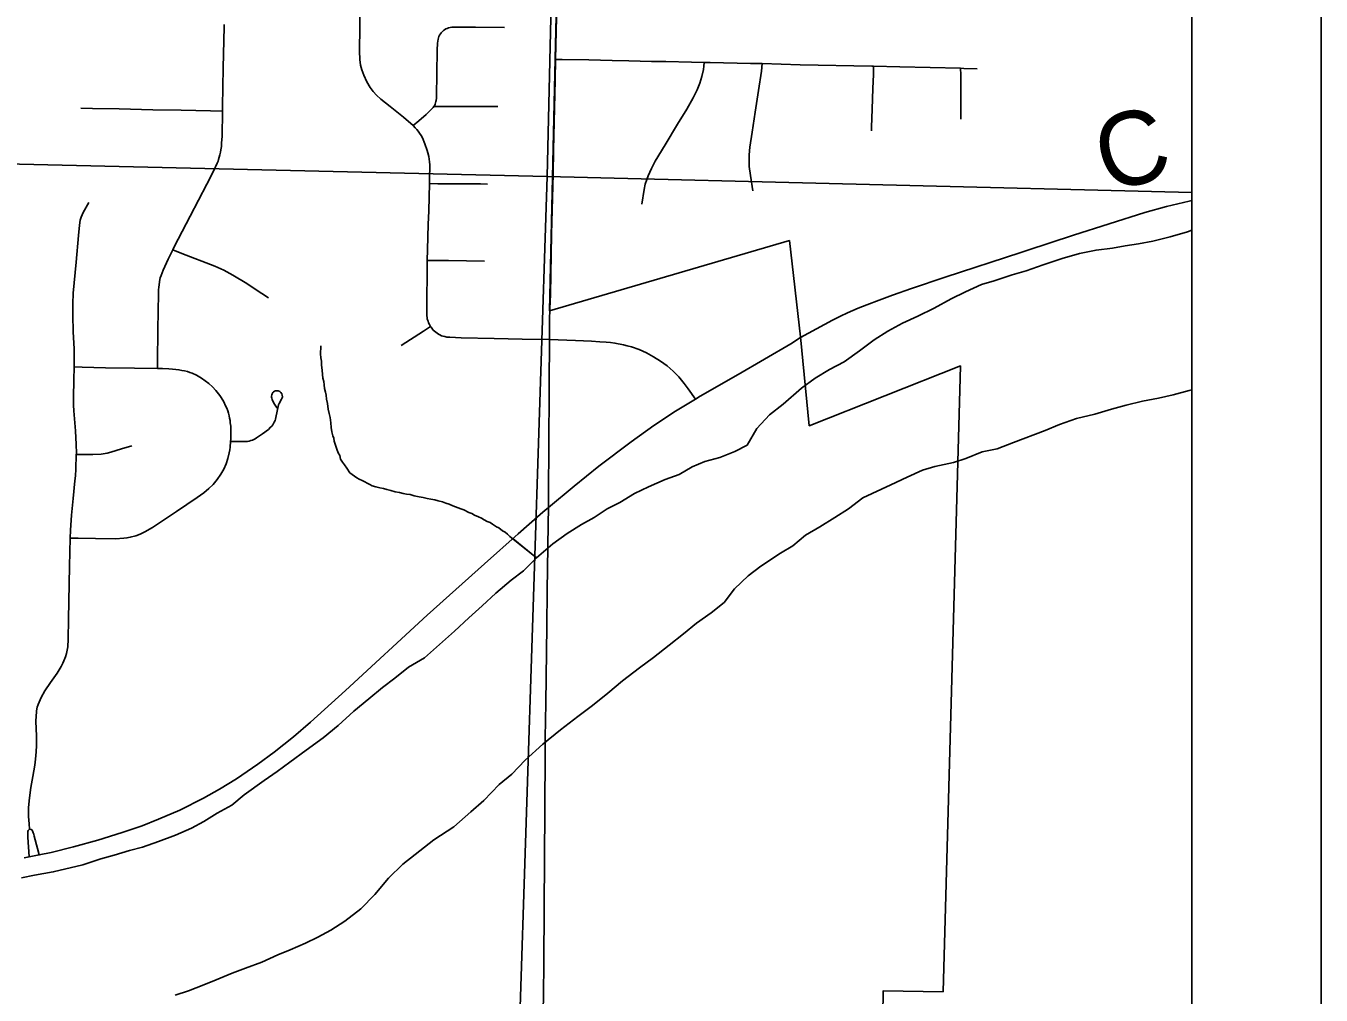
# Model space of a CAD drawing. Extents: x 0 to 34, y 0 to 22.
# Drawn here: x 7.999 to 9, y 18.726 to 19.475 of the extents above; entities that cross this region are included whole.
import ezdxf

# ---------------------------------------------------------------- set-up
doc = ezdxf.new("R2010")
doc.units = 0
for name, color, linetype in [('Default', 7, 'Continuous'), ('GM_X_City_Street', 7, 'Continuous'), ('GM_X_County_Road', 7, 'Continuous'), ('GM_X_County_Road_Text', 7, 'Continuous'), ('GM_X_Major_River', 7, 'Continuous'), ('GM_X_Minor_River', 7, 'Continuous'), ('GM_X_Section', 7, 'Continuous'), ('GM_X_State_Route', 7, 'Continuous'), ('GM_X_Township_Road', 7, 'Continuous'), ('SH_Data', 7, 'Continuous')]:
    doc.layers.add(name, color=color, linetype=linetype)

msp = doc.modelspace()

# ---------------------------------------------------------------- linework, layer by layer
at = {"layer": 'Default'}
for points in [[(8.9, 19.3466), (8.9, 20.3497), (8.425, 20.3637), (8.4018, 19.3591)], [(8.9, 18.3442), (8.9, 19.3466), (8.4018, 19.3591), (8.3692, 18.3604)]]:
    msp.add_lwpolyline(points, close=True, dxfattribs=at)
msp.add_lwpolyline([(8.6563, 18.3523), (8.6614, 18.7295), (8.7078, 18.7288), (8.7212, 19.2126), (8.6044, 19.1663), (8.5975, 19.235), (8.589, 19.3095), (8.4035, 19.2552), (8.408, 19.4499), (8.41, 19.5379), (8.4107, 19.5693), (8.4177, 19.8662), (8.1092, 19.8726), (8.1117, 19.9804)], dxfattribs=at)
at = {"layer": 'GM_X_City_Street'}
for points in [[(8.4035, 19.233), (8.3824, 19.2332), (8.3607, 19.2337), (8.3352, 19.2342), (8.3264, 19.2347), (8.3243, 19.2349), (8.3226, 19.2352), (8.3213, 19.2355), (8.3201, 19.2359), (8.3188, 19.2365), (8.3177, 19.2371), (8.3156, 19.2386), (8.3136, 19.2403), (8.312, 19.2424), (8.3116, 19.243), (8.3112, 19.2436), (8.3107, 19.2446), (8.3101, 19.2459), (8.3097, 19.2471), (8.3093, 19.2482), (8.3091, 19.249), (8.309, 19.25), (8.3088, 19.2512), (8.3088, 19.2528), (8.3087, 19.2628), (8.309, 19.2851), (8.3091, 19.294), (8.3093, 19.3026), (8.3098, 19.3218), (8.3102, 19.3324), (8.3107, 19.3535), (8.3108, 19.3585), (8.3111, 19.3659), (8.3111, 19.368), (8.3109, 19.3702), (8.3106, 19.3724), (8.3103, 19.3744), (8.3096, 19.3773), (8.3091, 19.3791), (8.3073, 19.3843), (8.3053, 19.3888), (8.3043, 19.3906), (8.3031, 19.3924), (8.3021, 19.3939), (8.301, 19.3953), (8.2997, 19.3967), (8.2981, 19.3983), (8.2906, 19.4049), (8.2804, 19.413), (8.2731, 19.4188), (8.2698, 19.4218), (8.2672, 19.4246), (8.265, 19.4277), (8.2624, 19.4321), (8.26, 19.4372), (8.2584, 19.4414), (8.2575, 19.4451), (8.2569, 19.4495), (8.2567, 19.4558), (8.257, 19.4747), (8.2573, 19.492)], [(8.1005, 19.2106), (8.1006, 19.2177), (8.1009, 19.2384), (8.1011, 19.2569), (8.1013, 19.2662), (8.1013, 19.27), (8.1014, 19.2717), (8.1015, 19.2731), (8.1021, 19.2775), (8.1024, 19.2793), (8.1027, 19.2807), (8.1033, 19.2825), (8.1049, 19.2866), (8.1087, 19.2952), (8.1123, 19.3023), (8.1135, 19.3046), (8.1258, 19.3283), (8.1387, 19.3531), (8.1439, 19.363), (8.1466, 19.3692), (8.1473, 19.3709), (8.1477, 19.3722), (8.1482, 19.3738), (8.1488, 19.3758), (8.1493, 19.3779), (8.1495, 19.3795), (8.1497, 19.3809), (8.1499, 19.3822), (8.1501, 19.3849), (8.1504, 19.39), (8.1507, 19.4095), (8.1508, 19.4131), (8.1512, 19.4429), (8.152, 19.4746), (8.1521, 19.4764)], [(8.2981, 19.3983), (8.3026, 19.402), (8.3083, 19.4069), (8.3119, 19.4104), (8.3136, 19.4124), (8.3142, 19.4131), (8.3148, 19.4141), (8.3152, 19.415), (8.3155, 19.4159), (8.3157, 19.4169), (8.3159, 19.4178), (8.3161, 19.4194), (8.3162, 19.421), (8.3165, 19.4385), (8.3167, 19.4565), (8.317, 19.462), (8.3172, 19.4636), (8.3174, 19.465), (8.3177, 19.4661), (8.3181, 19.4672), (8.3186, 19.4681), (8.3192, 19.4692), (8.3199, 19.4701), (8.3207, 19.4709), (8.3215, 19.4717), (8.3224, 19.4724), (8.3234, 19.473), (8.3245, 19.4734), (8.3255, 19.4738), (8.3267, 19.4741), (8.3281, 19.4743), (8.3296, 19.4744), (8.3463, 19.4743), (8.3687, 19.4741)], [(8.0412, 19.4117), (8.0503, 19.4116), (8.0708, 19.4112), (8.0969, 19.4106), (8.1187, 19.4103), (8.1416, 19.4097), (8.1507, 19.4095)], [(8.3142, 19.4131), (8.3221, 19.4131), (8.3503, 19.413), (8.3636, 19.413)], [(8.3107, 19.3535), (8.3172, 19.3534), (8.3295, 19.3532), (8.3502, 19.3532), (8.3555, 19.3531)], [(8.1123, 19.3023), (8.1194, 19.2995), (8.1448, 19.2896), (8.1517, 19.2865), (8.1588, 19.2827), (8.1695, 19.2762), (8.1761, 19.2718), (8.1863, 19.2653)], [(8.3091, 19.294), (8.3162, 19.294), (8.3255, 19.294), (8.3533, 19.2936)], [(8.2888, 19.2283), (8.3061, 19.2395), (8.3116, 19.243)], [(8.4035, 19.233), (8.4237, 19.2322), (8.4361, 19.2316), (8.4424, 19.2313), (8.4473, 19.231), (8.4506, 19.2307), (8.4541, 19.2302), (8.4608, 19.2289), (8.4637, 19.2282), (8.4669, 19.2273), (8.4728, 19.2252), (8.4785, 19.2226), (8.484, 19.2196), (8.4893, 19.2162), (8.4944, 19.2125), (8.4991, 19.2084), (8.5035, 19.204), (8.5077, 19.199), (8.5108, 19.1949), (8.5165, 19.1869)], [(8.033, 19.0793), (8.0391, 19.0793), (8.0525, 19.0792), (8.0681, 19.079), (8.0744, 19.0793), (8.0769, 19.0796), (8.0794, 19.0801), (8.0837, 19.0812), (8.0872, 19.0826), (8.0907, 19.0842), (8.0966, 19.0877), (8.1153, 19.1001), (8.1313, 19.1109), (8.1364, 19.1145), (8.1403, 19.1177), (8.1435, 19.1208), (8.1467, 19.1247), (8.1496, 19.1289), (8.1517, 19.1328), (8.1535, 19.1368), (8.155, 19.141), (8.156, 19.1453), (8.1565, 19.1476), (8.1567, 19.1497), (8.157, 19.1541), (8.1571, 19.1559), (8.1572, 19.1635), (8.1571, 19.1659), (8.1568, 19.1685), (8.1566, 19.1704), (8.1563, 19.1723), (8.1559, 19.1741), (8.1554, 19.176), (8.1549, 19.1778), (8.1542, 19.1798), (8.1534, 19.1813), (8.1515, 19.1853), (8.1488, 19.1896), (8.1457, 19.1936), (8.1431, 19.1964), (8.1402, 19.1989), (8.1346, 19.203), (8.1308, 19.2053), (8.1274, 19.2069), (8.1256, 19.2076), (8.1237, 19.2082), (8.1215, 19.2087), (8.1194, 19.2091), (8.1171, 19.2096), (8.1146, 19.2099), (8.1121, 19.2101), (8.1093, 19.2103), (8.1045, 19.2105), (8.1005, 19.2106), (8.0827, 19.2109), (8.0602, 19.2112), (8.0422, 19.2116), (8.036, 19.2118)], [(8.157, 19.1541), (8.1619, 19.1541), (8.1671, 19.1541), (8.1702, 19.1542), (8.1715, 19.1545), (8.1727, 19.1548), (8.1739, 19.1552), (8.1749, 19.1557), (8.176, 19.1562), (8.1771, 19.1569), (8.1817, 19.16), (8.1862, 19.1635), (8.188, 19.1652), (8.1888, 19.1661), (8.1896, 19.1671), (8.1903, 19.1681), (8.1908, 19.1691), (8.1914, 19.1703), (8.1918, 19.1715), (8.1921, 19.1727), (8.193, 19.1777), (8.1937, 19.1813), (8.1941, 19.1824), (8.1946, 19.1836), (8.1965, 19.1868), (8.1969, 19.188), (8.1971, 19.1886), (8.197, 19.1899), (8.1966, 19.191), (8.1959, 19.1921), (8.195, 19.1929), (8.1939, 19.1933), (8.1927, 19.1934), (8.192, 19.1933), (8.1914, 19.1932), (8.1908, 19.1929), (8.1902, 19.1925), (8.1897, 19.1921), (8.1893, 19.1915), (8.1891, 19.1909), (8.1888, 19.1903), (8.1886, 19.1892), (8.1887, 19.1885), (8.1888, 19.1877), (8.1891, 19.1867), (8.1897, 19.1854), (8.191, 19.1831), (8.193, 19.18)], [(8.0377, 19.144), (8.0449, 19.144), (8.0506, 19.144), (8.0569, 19.1444), (8.0616, 19.1452), (8.0645, 19.1459), (8.0728, 19.1485), (8.0806, 19.1509)]]:
    msp.add_lwpolyline(points, dxfattribs=at)
at = {"layer": 'GM_X_County_Road'}
msp.add_line((7.9974, 18.8323), (8.0014, 18.8331), dxfattribs=at)
for points in [[(8.7679, 19.3002), (8.7726, 19.3017), (8.8086, 19.3137), (8.8637, 19.3312), (8.8806, 19.3358), (8.8981, 19.34), (8.9, 19.3404)], [(8.5977, 19.2345), (8.6222, 19.248), (8.6285, 19.2511), (8.634, 19.2536), (8.6421, 19.2571), (8.6489, 19.2599), (8.6585, 19.2635), (8.6688, 19.2672), (8.6835, 19.2723), (8.7094, 19.2811), (8.7679, 19.3002)], [(8.5165, 19.1869), (8.5201, 19.1891), (8.5493, 19.2058), (8.59, 19.2297), (8.5977, 19.2345)], [(8.3985, 19.0995), (8.4, 19.1008), (8.4027, 19.1031), (8.4225, 19.1195), (8.4418, 19.1351), (8.4666, 19.154), (8.4843, 19.1666), (8.501, 19.1775), (8.5165, 19.1869)], [(8.0014, 18.8331), (8.0091, 18.8346), (8.0184, 18.8365), (8.0355, 18.8408), (8.0544, 18.846), (8.0733, 18.8518), (8.0886, 18.8571), (8.1013, 18.8621), (8.1177, 18.8693), (8.136, 18.8785), (8.1485, 18.8854), (8.1617, 18.8934), (8.178, 18.9047), (8.1906, 18.9139), (8.2056, 18.9258), (8.2188, 18.9371), (8.2459, 18.9618), (8.309, 19.0198), (8.3534, 19.0597), (8.3794, 19.0828), (8.3985, 19.0995)]]:
    msp.add_lwpolyline(points, dxfattribs=at)
at = {"layer": 'GM_X_Major_River'}
for points in [[(8.9, 19.3175), (8.8966, 19.3162), (8.8833, 19.3124), (8.8699, 19.309), (8.8589, 19.307), (8.8486, 19.3053), (8.8387, 19.3037), (8.8261, 19.3021), (8.8132, 19.2994), (8.7998, 19.2956), (8.7852, 19.2907), (8.7719, 19.2861), (8.7612, 19.2829), (8.7474, 19.2784), (8.7374, 19.2756), (8.7252, 19.2698), (8.714, 19.2644), (8.7009, 19.2572), (8.6883, 19.251), (8.6764, 19.2457), (8.6652, 19.2395), (8.6544, 19.2326), (8.6432, 19.2241), (8.6312, 19.2157), (8.62, 19.2099)], [(8.62, 19.2099), (8.6089, 19.203), (8.5984, 19.1953), (8.5841, 19.1831), (8.5736, 19.1747), (8.5638, 19.1643), (8.5563, 19.1512), (8.5467, 19.1465), (8.5352, 19.1419), (8.5237, 19.1388), (8.5137, 19.1345), (8.5037, 19.1287), (8.493, 19.1248), (8.48, 19.119), (8.4692, 19.114), (8.458, 19.1071), (8.448, 19.102), (8.438, 19.0954), (8.4284, 19.09), (8.4172, 19.0831), (8.406, 19.075), (8.3936, 19.0643), (8.3834, 19.0543), (8.3738, 19.047), (8.3621, 19.037), (8.3516, 19.0271), (8.3411, 19.0178), (8.3302, 19.0075), (8.3069, 18.9868), (8.2946, 18.9796), (8.2841, 18.9711), (8.2745, 18.9641), (8.264, 18.9553), (8.2524, 18.9457), (8.2403, 18.9347), (8.2287, 18.9251), (8.2155, 18.9156), (8.2028, 18.9064), (8.1931, 18.899), (8.1831, 18.8921), (8.1676, 18.8811), (8.1579, 18.873), (8.1467, 18.8668), (8.1363, 18.8603), (8.1267, 18.8552), (8.1144, 18.8498), (8.1014, 18.8449), (8.0888, 18.8406), (8.0788, 18.8379), (8.067, 18.8344), (8.0567, 18.8316), (8.0429, 18.827), (8.02, 18.8215), (8.0055, 18.8189), (7.9953, 18.8169)], [(8.5821, 19.0678), (8.5917, 19.0736), (8.6014, 19.0817), (8.6126, 19.0882), (8.6242, 19.0955), (8.6346, 19.1021), (8.6458, 19.1105), (8.6673, 19.1206), (8.68, 19.1267), (8.6919, 19.1321), (8.7014, 19.1349), (8.7159, 19.1379), (8.7255, 19.1411), (8.7381, 19.1461), (8.7496, 19.1484), (8.7622, 19.1534), (8.7867, 19.1627), (8.7978, 19.1673), (8.8109, 19.1719), (8.825, 19.1753), (8.838, 19.1792), (8.8494, 19.1823), (8.862, 19.1854), (8.8742, 19.1877), (8.8857, 19.1901), (8.8979, 19.1936), (8.9, 19.194)], [(8.1141, 18.7261), (8.1245, 18.7296), (8.1363, 18.7342), (8.1459, 18.7381), (8.1582, 18.7431), (8.1685, 18.747), (8.1812, 18.7516), (8.1935, 18.7574), (8.203, 18.7613), (8.2149, 18.7663), (8.2245, 18.771), (8.2345, 18.7765), (8.2453, 18.7834), (8.2577, 18.7929), (8.2686, 18.8041), (8.2792, 18.8167), (8.2901, 18.8274), (8.2998, 18.8348), (8.3141, 18.8462), (8.3296, 18.8564), (8.3428, 18.8678), (8.3529, 18.8767), (8.3646, 18.8889), (8.3743, 18.897), (8.3848, 18.9077), (8.3984, 18.9203), (8.412, 18.9313), (8.4255, 18.9416), (8.4367, 18.95), (8.4487, 18.9596), (8.46, 18.9692), (8.4732, 18.9791), (8.484, 18.9872), (8.496, 18.9967), (8.5072, 19.0055), (8.5173, 19.0136), (8.5285, 19.0217), (8.5386, 19.0298), (8.5465, 19.0402), (8.557, 19.0502), (8.567, 19.0579), (8.5821, 19.0678)]]:
    msp.add_lwpolyline(points, dxfattribs=at)
at = {"layer": 'GM_X_Minor_River'}
msp.add_lwpolyline([(8.2267, 19.228), (8.2267, 19.2276), (8.2266, 19.2219), (8.2269, 19.2189), (8.2272, 19.2162), (8.2274, 19.2131), (8.2277, 19.2093), (8.228, 19.2059), (8.2283, 19.2032), (8.229, 19.2006), (8.2293, 19.1979), (8.2296, 19.1952), (8.2303, 19.1922), (8.2309, 19.1899), (8.2312, 19.1868), (8.2319, 19.1834), (8.2325, 19.1792), (8.2332, 19.1757), (8.2339, 19.1727), (8.2345, 19.1685), (8.2348, 19.165), (8.2354, 19.1616), (8.2361, 19.1585), (8.2368, 19.1566), (8.2371, 19.1543), (8.2385, 19.1505), (8.2392, 19.1482), (8.2403, 19.1455), (8.2414, 19.1432), (8.242, 19.1405), (8.2435, 19.1382), (8.245, 19.1362), (8.2468, 19.1335), (8.2493, 19.13), (8.2527, 19.1273), (8.2545, 19.1261), (8.2564, 19.1249), (8.2587, 19.124), (8.2646, 19.1208), (8.2665, 19.12), (8.2692, 19.1192), (8.2725, 19.1183), (8.2752, 19.1179), (8.2778, 19.117), (8.2808, 19.1162), (8.2842, 19.1153), (8.2876, 19.1148), (8.2903, 19.114), (8.2929, 19.1135), (8.2959, 19.1131), (8.299, 19.1122), (8.3027, 19.1114), (8.3058, 19.1109), (8.3091, 19.11), (8.3118, 19.1096), (8.3148, 19.1091), (8.3175, 19.1083), (8.3208, 19.1074), (8.3235, 19.1066), (8.3261, 19.1057), (8.3287, 19.1045), (8.331, 19.1037), (8.3329, 19.1029), (8.3351, 19.1021), (8.3374, 19.1012), (8.3411, 19.0992), (8.3434, 19.0984), (8.3456, 19.0972), (8.3486, 19.096), (8.3509, 19.0948), (8.3531, 19.0936), (8.3554, 19.0923), (8.3576, 19.0915), (8.3595, 19.0903), (8.3625, 19.0883), (8.3643, 19.0875), (8.3673, 19.0852), (8.3692, 19.084), (8.371, 19.0824), (8.3729, 19.0808), (8.3934, 19.0642), (8.3755, 19.0788), (8.3751, 19.0789)], dxfattribs=at)
at = {"layer": 'GM_X_Section'}
for points in [[(7.4792, 20.3884), (8.425, 20.3637), (8.4018, 19.3591), (7.4533, 19.3812)], [(7.4533, 19.3812), (8.4018, 19.3591), (8.3692, 18.3604), (7.436, 18.3837)]]:
    msp.add_lwpolyline(points, close=True, dxfattribs=at)
at = {"layer": 'GM_X_State_Route'}
for points in [[(8.418, 19.8657), (8.4176, 19.8532), (8.4166, 19.8233), (8.415, 19.7506), (8.413, 19.6617), (8.4118, 19.6008), (8.4109, 19.5688), (8.4108, 19.5635), (8.4102, 19.5373), (8.4098, 19.515), (8.4082, 19.4494), (8.4079, 19.4336), (8.4068, 19.3901), (8.4066, 19.3794)], [(8.4066, 19.3794), (8.4063, 19.3609), (8.4052, 19.3143), (8.4042, 19.2677), (8.4038, 19.257), (8.4037, 19.2546)], [(8.4037, 19.2546), (8.4036, 19.25), (8.4035, 19.233), (8.4033, 19.1977), (8.4031, 19.1476), (8.4028, 19.1179)], [(8.4028, 19.1179), (8.4027, 19.1031), (8.4026, 19.09), (8.4018, 19.0386), (8.4015, 19.0115), (8.4006, 18.9518), (8.4002, 18.925)], [(8.4002, 18.925), (8.4001, 18.9141), (8.3999, 18.8688), (8.3997, 18.8327), (8.3992, 18.7525), (8.3989, 18.7251), (8.3979, 18.6847), (8.397, 18.6586), (8.3932, 18.5785), (8.3907, 18.519), (8.3873, 18.4412), (8.3837, 18.3595)]]:
    msp.add_lwpolyline(points, dxfattribs=at)
at = {"layer": 'GM_X_Township_Road'}
for points in [[(8.9, 16.335), (8.9, 20.9)], [(8.4082, 19.4494), (8.4134, 19.4493), (8.4339, 19.4491), (8.4519, 19.4486), (8.465, 19.4484), (8.4824, 19.4479), (8.4936, 19.4478), (8.5134, 19.4474), (8.523, 19.4471)], [(8.4749, 19.3376), (8.4767, 19.3488), (8.4776, 19.353), (8.4787, 19.3566), (8.4798, 19.3595), (8.4823, 19.3652), (8.4852, 19.3707), (8.4929, 19.3835), (8.5026, 19.3994), (8.5097, 19.4111), (8.5146, 19.4197), (8.5176, 19.4259), (8.5197, 19.4311), (8.5213, 19.4363), (8.5225, 19.4418), (8.5228, 19.4443), (8.523, 19.4471)], [(8.523, 19.4471), (8.5277, 19.447), (8.5588, 19.4464), (8.568, 19.4462)], [(8.5606, 19.348), (8.5588, 19.3598), (8.558, 19.3667), (8.5578, 19.3708), (8.5578, 19.3754), (8.5581, 19.3787), (8.5585, 19.3816), (8.5602, 19.3933), (8.5626, 19.4087), (8.5652, 19.4254), (8.5673, 19.4404), (8.568, 19.4462)], [(8.568, 19.4462), (8.5974, 19.4454), (8.6527, 19.4442), (8.6541, 19.4442)], [(8.6524, 19.3942), (8.6525, 19.397), (8.6529, 19.4111), (8.6535, 19.4271), (8.6539, 19.4378), (8.6541, 19.4442)], [(8.6541, 19.4442), (8.6744, 19.4437), (8.7213, 19.4426)], [(8.7215, 19.4034), (8.7215, 19.4075), (8.7215, 19.4226), (8.7214, 19.4376), (8.7213, 19.4426)], [(8.7213, 19.4426), (8.7239, 19.4425), (8.7341, 19.4422)], [(8.036, 19.2118), (8.0361, 19.2158), (8.036, 19.2257), (8.0354, 19.2388), (8.035, 19.2517), (8.0351, 19.2605), (8.0354, 19.2687), (8.0376, 19.2928), (8.0394, 19.3133), (8.0403, 19.3213), (8.0408, 19.3251), (8.0415, 19.3275), (8.0422, 19.3294), (8.0431, 19.3312), (8.0474, 19.339)], [(8.0377, 19.144), (8.0378, 19.1451), (8.0377, 19.1519), (8.0371, 19.1624), (8.0359, 19.1779), (8.0357, 19.1823), (8.0356, 19.1885), (8.0358, 19.2016), (8.036, 19.2118)], [(8.033, 19.0793), (8.0332, 19.0857), (8.034, 19.0971), (8.0353, 19.1101), (8.0367, 19.1237), (8.0372, 19.1277), (8.0374, 19.1327), (8.0377, 19.144)], [(8.007, 18.9448), (8.0071, 18.946), (8.0076, 18.9487), (8.0083, 18.9509), (8.0106, 18.9562), (8.0134, 18.9614), (8.0179, 18.9679), (8.0229, 18.975), (8.0261, 18.9802), (8.0274, 18.9827), (8.0282, 18.9846), (8.0294, 18.9876), (8.0303, 18.9903), (8.0308, 18.9928), (8.0312, 18.9953), (8.0314, 19.0013), (8.0318, 19.0168), (8.0325, 19.0578), (8.033, 19.0793)], [(8.0016, 18.8545), (8.0012, 18.8586), (8.0009, 18.8643), (8.0009, 18.8712), (8.0015, 18.8787), (8.0025, 18.8867), (8.0041, 18.8953), (8.0057, 18.9039), (8.0063, 18.9087), (8.0068, 18.9142), (8.007, 18.9192), (8.0069, 18.9266), (8.0065, 18.9378), (8.0067, 18.9422), (8.007, 18.9448)], [(8.0014, 18.8331), (8.0002, 18.8482), (8.0002, 18.8501), (8.0002, 18.851), (8.0002, 18.852), (8.0003, 18.8528), (8.0005, 18.8534), (8.0016, 18.8545)], [(8.0091, 18.8346), (8.0078, 18.8395), (8.0053, 18.8491), (8.0048, 18.8507), (8.0045, 18.8516), (8.0042, 18.8525), (8.0039, 18.8532), (8.0034, 18.8539), (8.0028, 18.8543), (8.0016, 18.8545)]]:
    msp.add_lwpolyline(points, dxfattribs=at)
at = {"layer": 'SH_Data'}
for p, q in [((9, 21), (9, 14)), ((8.9, 20.9), (8.9, 14.1))]:
    msp.add_line(p, q, dxfattribs=at)

# ---------------------------------------------------------------- texts
at = {"layer": 'GM_X_County_Road_Text'}
msp.add_text('C', height=0.0568, rotation=16.2215, dxfattribs=at).set_placement((8.835, 19.3457))

doc.saveas('drawing.dxf')
